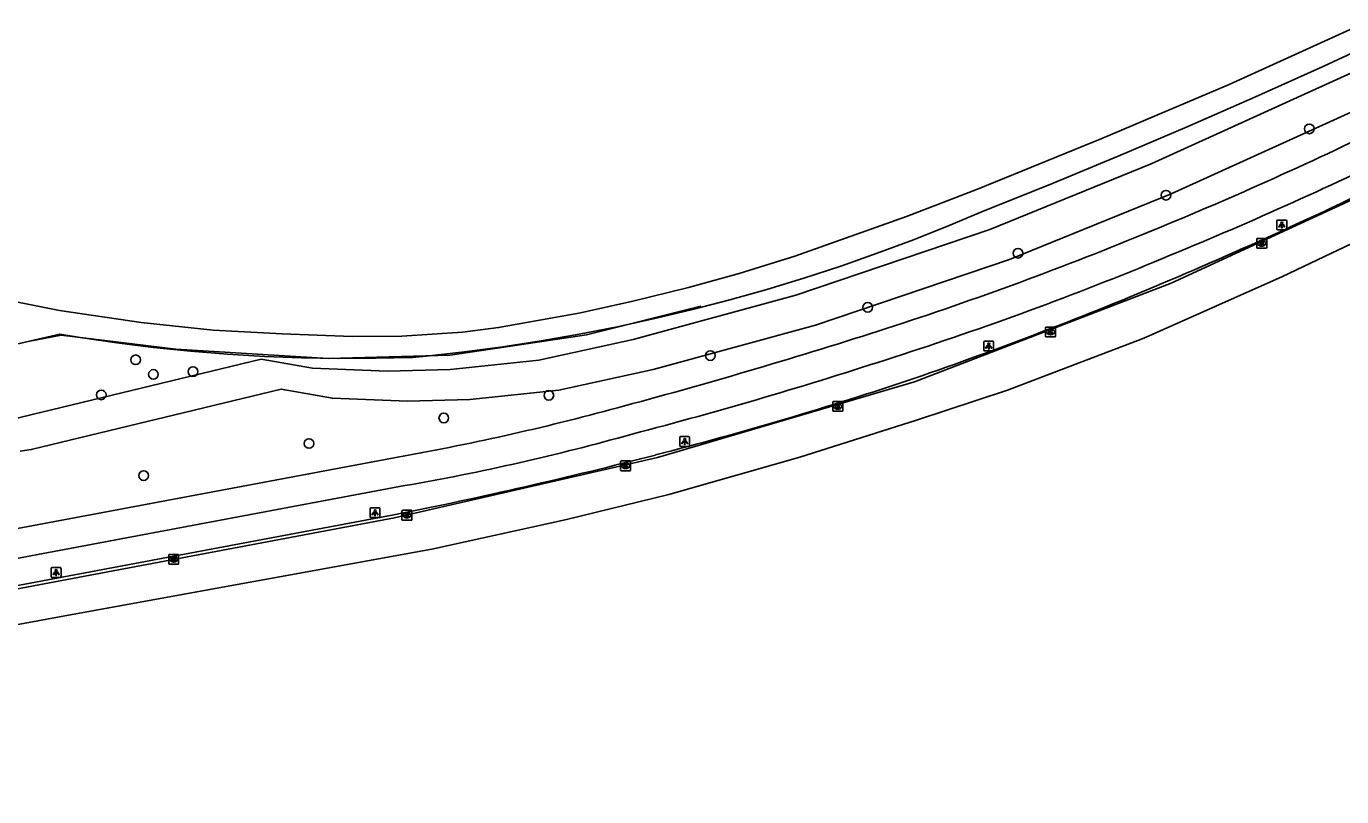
# Model space of a CAD drawing. Extents: x 156141 to 158132, y 385651 to 388399.
# Drawn here: x 157776 to 157909.2, y 386412.4 to 386490.4 of the extents above; entities that cross this region are included whole.
import ezdxf

# ---------------------------------------------------------------- set-up
doc = ezdxf.new("R2010")
doc.units = 0
for name, color, linetype in [('IMGEO_Boom', 7, 'Continuous'), ('IMGEO_Fietspad_gesloten', 7, 'Continuous'), ('IMGEO_Groenvoorziening', 7, 'Continuous'), ('IMGEO_Hek', 7, 'Continuous'), ('IMGEO_Kolk', 7, 'Continuous'), ('IMGEO_Lichtpunt', 7, 'Continuous'), ('IMGEO_Rijbaan_regionaal_gesloten', 7, 'Continuous'), ('IMGEO_Spoor', 7, 'Continuous'), ('IMGEO_Verkeerseiland_open', 7, 'Continuous')]:
    doc.layers.add(name, color=color, linetype=linetype)

msp = doc.modelspace()

# ---------------------------------------------------------------- linework, layer by layer
at = {"layer": 'IMGEO_Boom'}
for centre in [(157905.91, 386480.05), (157891.39, 386473.33), (157876.39, 386467.45), (157861.18, 386461.97), (157845.24, 386457.08), (157787.03, 386456.65), (157788.83, 386455.17), (157792.83, 386455.45), (157783.54, 386453.1), (157828.88, 386453.05), (157818.24, 386450.76), (157804.59, 386448.17), (157787.84, 386444.92)]:
    msp.add_circle(centre, 0.489, dxfattribs=at)
at = {"layer": 'IMGEO_Fietspad_gesloten'}
for points in [[(157813.76, 386446.82), (157746.6, 386434.23), (157685.54, 386422.6), (157681.31, 386421.73), (157676.8, 386420.73)], [(157677.29, 386417.7), (157686.09, 386419.66), (157747.11, 386431.27), (157814.29, 386443.91)]]:
    msp.add_lwpolyline(points, dxfattribs=at)
for centre, radius, start, end in [((157740.4, 386834.77), 394.49, 292.2727, 296.2073), ((157733.1, 386852.27), 416.46, 292.2867, 296.0079), ((157750.72, 386806.26), 364.2, 287.9633, 292.4708), ((157758.37, 386786.1), 345.66, 287.7665, 292.5707), ((157693.24, 386986.17), 553.07, 285.0174, 287.8792), ((157723, 386886.8), 452.36, 284.6369, 288.1415), ((157769.43, 386695.24), 252.34, 280.1187, 285.4262), ((157773.85, 386675.84), 235.44, 279.8898, 285.635)]:
    msp.add_arc(centre, radius, start, end, dxfattribs=at)
at = {"layer": 'IMGEO_Groenvoorziening'}
for points in [[(157742.11, 386450.66), (157779.34, 386459.26), (157781.4, 386458.92), (157785.11, 386458.38), (157788.84, 386457.91), (157792.57, 386457.53), (157796.32, 386457.22), (157800.07, 386456.99), (157803.82, 386456.85), (157807.57, 386456.78), (157811.33, 386456.8), (157815.08, 386456.89), (157816.45, 386457.03), (157820.34, 386457.46), (157824.22, 386457.98), (157828.09, 386458.57), (157831.94, 386459.25), (157835.79, 386460), (157839.61, 386460.83), (157843.42, 386461.74), (157847.21, 386462.73), (157850.97, 386463.79), (157854.72, 386464.93), (157858.44, 386466.15), (157862.13, 386467.44), (157865.8, 386468.81), (157869.44, 386470.25), (157873.05, 386471.77), (157879.55, 386474.38), (157886.55, 386477.27), (157893.52, 386480.24), (157900.45, 386483.28), (157907.36, 386486.39), (157912.18, 386488.63)], [(157912.4, 386486.75), (157889.89, 386476.51), (157873.53, 386469.87), (157853.88, 386463.2), (157837.42, 386458.72), (157827.86, 386456.6), (157818.87, 386455.66), (157812.55, 386455.49), (157804.94, 386455.8), (157799.75, 386456.7), (157774.45, 386450.61)], [(157775.34, 386447.41), (157776.46, 386447.56), (157801.77, 386453.66), (157806.96, 386452.76), (157814.56, 386452.45), (157820.88, 386452.62), (157829.88, 386453.56), (157839.43, 386455.68), (157855.89, 386460.16), (157875.55, 386466.83), (157891.9, 386473.46), (157913.12, 386483.09)]]:
    msp.add_lwpolyline(points, dxfattribs=at)
at = {"layer": 'IMGEO_Hek'}
for points in [[(157912.18, 386488.63), (157907.36, 386486.39), (157900.45, 386483.28), (157893.52, 386480.24), (157886.55, 386477.27), (157879.55, 386474.38), (157873.05, 386471.77)], [(157873.05, 386471.77), (157869.44, 386470.25), (157865.8, 386468.81), (157862.13, 386467.44), (157858.44, 386466.15), (157854.72, 386464.93), (157850.97, 386463.79), (157847.21, 386462.73), (157843.42, 386461.74), (157839.61, 386460.83), (157835.79, 386460), (157831.94, 386459.25), (157828.09, 386458.57), (157824.22, 386457.98), (157820.34, 386457.46), (157816.45, 386457.03), (157815.08, 386456.89)], [(157776.13, 386458.49), (157779.49, 386459.15), (157791.09, 386457.73), (157806.53, 386456.79), (157818.87, 386457.11), (157832.69, 386459.18), (157844.28, 386462.08)], [(157779.34, 386459.26), (157742.11, 386450.66), (157742.09, 386450.7), (157705.33, 386444.41)], [(157815.08, 386456.89), (157811.33, 386456.8), (157807.57, 386456.78), (157803.82, 386456.85), (157800.07, 386456.99), (157796.32, 386457.22), (157792.57, 386457.53), (157788.84, 386457.91), (157785.11, 386458.38), (157781.4, 386458.92), (157779.34, 386459.26)]]:
    msp.add_lwpolyline(points, dxfattribs=at)
at = {"layer": 'IMGEO_Kolk'}
for p, q in [((157900.59, 386468.03), (157900.59, 386468.88)), ((157900.66, 386468.95), (157901.51, 386468.95)), ((157901.1, 386468.17), (157901.07, 386468.17)), ((157901.08, 386468.73), (157901.1, 386468.73)), ((157901.59, 386468.88), (157901.59, 386468.03)), ((157901.51, 386467.95), (157900.66, 386467.95)), ((157879.19, 386459.04), (157879.19, 386459.89)), ((157879.26, 386459.97), (157880.12, 386459.97)), ((157880.12, 386458.97), (157879.26, 386458.97)), ((157879.7, 386459.19), (157879.67, 386459.19)), ((157879.68, 386459.75), (157879.7, 386459.75)), ((157880.19, 386459.89), (157880.19, 386459.04)), ((157857.64, 386451.51), (157857.64, 386452.36)), ((157857.72, 386452.44), (157858.57, 386452.44)), ((157858.13, 386452.21), (157858.16, 386452.21)), ((157858.64, 386452.36), (157858.64, 386451.51)), ((157858.57, 386451.43), (157857.72, 386451.43)), ((157858.15, 386451.66), (157858.13, 386451.66)), ((157836.15, 386445.48), (157836.15, 386446.34)), ((157836.23, 386446.41), (157837.08, 386446.41)), ((157837.08, 386445.41), (157836.23, 386445.41)), ((157836.64, 386446.19), (157836.66, 386446.19)), ((157836.66, 386445.63), (157836.64, 386445.63)), ((157837.15, 386446.34), (157837.15, 386445.48)), ((157814.08, 386441.4), (157814.93, 386441.4)), ((157814, 386440.47), (157814, 386441.32)), ((157814.93, 386440.4), (157814.08, 386440.4)), ((157814.49, 386441.18), (157814.51, 386441.18)), ((157814.51, 386440.62), (157814.49, 386440.62)), ((157815, 386441.32), (157815, 386440.47)), ((157790.38, 386436.01), (157790.38, 386436.86)), ((157790.45, 386436.94), (157791.31, 386436.94)), ((157790.87, 386436.72), (157790.89, 386436.72)), ((157790.89, 386436.16), (157790.87, 386436.16)), ((157791.38, 386436.86), (157791.38, 386436.01)), ((157791.31, 386435.94), (157790.45, 386435.94))]:
    msp.add_line(p, q, dxfattribs=at)
for points in [[(157900.59, 386468.03), (157900.59, 386468.88)], [(157900.66, 386468.95), (157901.51, 386468.95)], [(157900.91, 386468.65), (157901.03, 386468.65), (157901.03, 386468.5), (157901.16, 386468.65), (157901.33, 386468.65), (157901.18, 386468.5), (157901.33, 386468.25), (157901.18, 386468.25), (157901.1, 386468.42), (157901.03, 386468.35), (157901.03, 386468.25), (157900.91, 386468.25), (157900.91, 386468.65)], [(157901.59, 386468.88), (157901.59, 386468.03)], [(157901.51, 386467.95), (157900.66, 386467.95)], [(157879.19, 386459.04), (157879.19, 386459.89)], [(157879.26, 386459.97), (157880.12, 386459.97)], [(157880.12, 386458.97), (157879.26, 386458.97)], [(157879.51, 386459.67), (157879.63, 386459.67), (157879.63, 386459.52), (157879.76, 386459.67), (157879.93, 386459.67), (157879.78, 386459.52), (157879.93, 386459.27), (157879.78, 386459.27), (157879.7, 386459.43), (157879.63, 386459.37), (157879.63, 386459.27), (157879.51, 386459.27), (157879.51, 386459.67)], [(157880.19, 386459.89), (157880.19, 386459.04)], [(157857.64, 386451.51), (157857.64, 386452.36)], [(157857.72, 386452.44), (157858.57, 386452.44)], [(157857.96, 386452.13), (157858.09, 386452.13), (157858.09, 386451.98), (157858.22, 386452.13), (157858.38, 386452.13), (157858.24, 386451.98), (157858.39, 386451.73), (157858.24, 386451.73), (157858.15, 386451.9), (157858.09, 386451.83), (157858.09, 386451.73), (157857.96, 386451.73), (157857.96, 386452.13)], [(157858.64, 386452.36), (157858.64, 386451.51)], [(157858.57, 386451.43), (157857.72, 386451.43)], [(157836.15, 386445.48), (157836.15, 386446.34)], [(157836.23, 386446.41), (157837.08, 386446.41)], [(157837.08, 386445.41), (157836.23, 386445.41)], [(157836.47, 386446.11), (157836.6, 386446.11), (157836.6, 386445.96), (157836.72, 386446.11), (157836.89, 386446.11), (157836.74, 386445.96), (157836.9, 386445.71), (157836.74, 386445.71), (157836.66, 386445.87), (157836.6, 386445.81), (157836.6, 386445.71), (157836.47, 386445.71), (157836.47, 386446.11)], [(157837.15, 386446.34), (157837.15, 386445.48)], [(157814.08, 386441.4), (157814.93, 386441.4)], [(157814, 386440.47), (157814, 386441.32)], [(157814.93, 386440.4), (157814.08, 386440.4)], [(157814.32, 386441.1), (157814.45, 386441.1), (157814.45, 386440.95), (157814.57, 386441.1), (157814.74, 386441.1), (157814.59, 386440.95), (157814.75, 386440.7), (157814.59, 386440.7), (157814.51, 386440.86), (157814.45, 386440.8), (157814.45, 386440.7), (157814.32, 386440.7), (157814.32, 386441.1)], [(157815, 386441.32), (157815, 386440.47)], [(157790.38, 386436.01), (157790.38, 386436.86)], [(157790.45, 386436.94), (157791.31, 386436.94)], [(157790.7, 386436.64), (157790.82, 386436.64), (157790.82, 386436.49), (157790.95, 386436.64), (157791.12, 386436.64), (157790.97, 386436.49), (157791.12, 386436.24), (157790.97, 386436.24), (157790.89, 386436.4), (157790.82, 386436.33), (157790.82, 386436.24), (157790.7, 386436.24), (157790.7, 386436.64)], [(157791.38, 386436.86), (157791.38, 386436.01)], [(157791.31, 386435.94), (157790.45, 386435.94)]]:
    msp.add_lwpolyline(points, dxfattribs=at)
for centre, start, end in [((157900.66, 386468.88), 91.552, 178.448), ((157900.66, 386468.88), 91.552, 178.448), ((157900.66, 386468.03), 181.552, 268.448), ((157900.66, 386468.03), 181.552, 268.448), ((157901.51, 386468.88), 1.552, 88.448), ((157901.51, 386468.88), 1.552, 88.448), ((157901.51, 386468.03), 271.552, 358.448), ((157901.51, 386468.03), 271.552, 358.448), ((157879.27, 386459.89), 91.552, 178.448), ((157879.27, 386459.89), 91.552, 178.448), ((157879.27, 386459.04), 181.552, 268.448), ((157879.27, 386459.04), 181.552, 268.448), ((157880.11, 386459.89), 1.552, 88.448), ((157880.11, 386459.89), 1.552, 88.448), ((157880.11, 386459.04), 271.552, 358.448), ((157880.11, 386459.04), 271.552, 358.448), ((157857.72, 386452.36), 91.552, 178.448), ((157857.72, 386452.36), 91.552, 178.448), ((157858.57, 386452.36), 1.552, 88.448), ((157858.57, 386452.36), 1.552, 88.448), ((157857.72, 386451.51), 181.552, 268.448), ((157857.72, 386451.51), 181.552, 268.448), ((157858.57, 386451.51), 271.552, 358.448), ((157858.57, 386451.51), 271.552, 358.448), ((157836.23, 386446.33), 91.552, 178.448), ((157836.23, 386446.33), 91.552, 178.448), ((157836.23, 386445.49), 181.552, 268.448), ((157836.23, 386445.49), 181.552, 268.448), ((157837.08, 386446.33), 1.552, 88.448), ((157837.08, 386446.33), 1.552, 88.448), ((157837.08, 386445.49), 271.552, 358.448), ((157837.08, 386445.49), 271.552, 358.448), ((157814.08, 386441.32), 91.552, 178.448), ((157814.08, 386441.32), 91.552, 178.448), ((157814.93, 386441.32), 1.552, 88.448), ((157814.93, 386441.32), 1.552, 88.448), ((157814.08, 386440.47), 181.552, 268.448), ((157814.08, 386440.47), 181.552, 268.448), ((157814.93, 386440.47), 271.552, 358.448), ((157814.93, 386440.47), 271.552, 358.448), ((157790.46, 386436.86), 91.552, 178.448), ((157790.46, 386436.86), 91.552, 178.448), ((157791.3, 386436.86), 1.552, 88.448), ((157791.3, 386436.86), 1.552, 88.448), ((157790.46, 386436.01), 181.552, 268.448), ((157790.46, 386436.01), 181.552, 268.448), ((157791.3, 386436.01), 271.552, 358.448), ((157791.3, 386436.01), 271.552, 358.448)]:
    msp.add_arc(centre, 0.0765, start, end, dxfattribs=at)
for centre, major_axis, ratio, start_param, end_param in [((157901.07, 386468.45), (-0.387, 0.002), 0.722429, 4.712389, 7.853982), ((157901.1, 386468.45), (-0.39, 0.002), 0.717154, 1.570796, 4.712389), ((157879.68, 386459.47), (-0.387, 0.002), 0.722429, 4.712389, 7.853982), ((157879.7, 386459.47), (-0.39, 0.002), 0.717154, 1.570796, 4.712389), ((157858.13, 386451.93), (-0.387, 0.002), 0.722429, 4.712389, 7.853982), ((157858.15, 386451.93), (-0.39, 0.002), 0.717154, 1.570796, 4.712389), ((157836.64, 386445.91), (-0.387, 0.002), 0.722429, 4.712389, 7.853982), ((157836.66, 386445.91), (-0.39, 0.002), 0.717154, 1.570796, 4.712389), ((157814.49, 386440.9), (-0.387, 0.002), 0.722429, 4.712389, 7.853982), ((157814.51, 386440.9), (-0.39, 0.002), 0.717154, 1.570796, 4.712389), ((157790.87, 386436.44), (-0.387, 0.002), 0.722429, 4.712389, 7.853982), ((157790.89, 386436.44), (-0.39, 0.002), 0.717154, 1.570796, 4.712389)]:
    msp.add_ellipse(centre, major_axis=major_axis, ratio=ratio, start_param=start_param, end_param=end_param, dxfattribs=at)
at = {"layer": 'IMGEO_Lichtpunt'}
for p, q in [((157902.61, 386470.72), (157902.61, 386469.91)), ((157902.61, 386470.72), (157902.61, 386469.91)), ((157903.52, 386470.81), (157902.71, 386470.81)), ((157903.52, 386470.81), (157902.71, 386470.81)), ((157903.61, 386469.91), (157903.61, 386470.72)), ((157903.61, 386469.91), (157903.61, 386470.72)), ((157902.71, 386469.81), (157903.52, 386469.81)), ((157902.71, 386469.81), (157903.52, 386469.81)), ((157872.93, 386458.45), (157872.93, 386457.64)), ((157872.93, 386458.45), (157872.93, 386457.64)), ((157873.83, 386458.55), (157873.03, 386458.55)), ((157873.83, 386458.55), (157873.03, 386458.55)), ((157873.03, 386457.55), (157873.83, 386457.55)), ((157873.03, 386457.55), (157873.83, 386457.55)), ((157873.93, 386457.64), (157873.93, 386458.45)), ((157873.93, 386457.64), (157873.93, 386458.45)), ((157842.14, 386448.77), (157842.14, 386447.96)), ((157842.14, 386448.77), (157842.14, 386447.96)), ((157843.04, 386448.87), (157842.23, 386448.87)), ((157843.04, 386448.87), (157842.23, 386448.87)), ((157843.14, 386447.96), (157843.14, 386448.77)), ((157843.14, 386447.96), (157843.14, 386448.77)), ((157842.23, 386447.87), (157843.04, 386447.87)), ((157842.23, 386447.87), (157843.04, 386447.87)), ((157810.78, 386441.56), (157810.78, 386440.75)), ((157810.78, 386441.56), (157810.78, 386440.75)), ((157811.68, 386441.66), (157810.87, 386441.66)), ((157811.68, 386441.66), (157810.87, 386441.66)), ((157811.77, 386440.75), (157811.77, 386441.56)), ((157811.77, 386440.75), (157811.77, 386441.56)), ((157810.87, 386440.66), (157811.68, 386440.66)), ((157810.87, 386440.66), (157811.68, 386440.66)), ((157778.47, 386435.5), (157778.47, 386434.69)), ((157778.47, 386435.5), (157778.47, 386434.69)), ((157779.37, 386435.6), (157778.57, 386435.6)), ((157779.37, 386435.6), (157778.57, 386435.6)), ((157779.47, 386434.69), (157779.47, 386435.5)), ((157779.47, 386434.69), (157779.47, 386435.5)), ((157778.57, 386434.6), (157779.37, 386434.6)), ((157778.57, 386434.6), (157779.37, 386434.6))]:
    msp.add_line(p, q, dxfattribs=at)
for points in [[(157902.99, 386470.38), (157903.03, 386470.35), (157902.84, 386470.09), (157902.8, 386470.12), (157902.99, 386470.38)], [(157903.09, 386470.33), (157903.14, 386470.33), (157903.14, 386470.01), (157903.09, 386470.01), (157903.09, 386470.33)], [(157903.2, 386470.35), (157903.24, 386470.38), (157903.42, 386470.12), (157903.39, 386470.09), (157903.2, 386470.35)], [(157873.31, 386458.11), (157873.35, 386458.09), (157873.16, 386457.82), (157873.12, 386457.85), (157873.31, 386458.11)], [(157873.41, 386458.07), (157873.46, 386458.07), (157873.46, 386457.74), (157873.41, 386457.74), (157873.41, 386458.07)], [(157873.52, 386458.09), (157873.56, 386458.11), (157873.74, 386457.85), (157873.71, 386457.82), (157873.52, 386458.09)], [(157842.51, 386448.43), (157842.55, 386448.41), (157842.36, 386448.14), (157842.33, 386448.17), (157842.51, 386448.43)], [(157842.61, 386448.39), (157842.66, 386448.39), (157842.66, 386448.06), (157842.61, 386448.06), (157842.61, 386448.39)], [(157842.72, 386448.41), (157842.76, 386448.43), (157842.95, 386448.17), (157842.91, 386448.14), (157842.72, 386448.41)], [(157811.15, 386441.22), (157811.19, 386441.2), (157811, 386440.93), (157810.96, 386440.96), (157811.15, 386441.22)], [(157811.25, 386441.18), (157811.3, 386441.18), (157811.3, 386440.85), (157811.25, 386440.85), (157811.25, 386441.18)], [(157811.36, 386441.2), (157811.4, 386441.22), (157811.59, 386440.96), (157811.55, 386440.93), (157811.36, 386441.2)], [(157778.85, 386435.16), (157778.88, 386435.14), (157778.7, 386434.87), (157778.66, 386434.9), (157778.85, 386435.16)], [(157778.95, 386435.12), (157778.99, 386435.12), (157778.99, 386434.79), (157778.95, 386434.79), (157778.95, 386435.12)], [(157779.06, 386435.14), (157779.1, 386435.16), (157779.28, 386434.9), (157779.24, 386434.87), (157779.06, 386435.14)]]:
    msp.add_lwpolyline(points, dxfattribs=at)
for centre in [(157903.11, 386470.51), (157873.43, 386458.25), (157842.64, 386448.57), (157811.28, 386441.36), (157778.97, 386435.3)]:
    msp.add_circle(centre, 0.0994, dxfattribs=at)
for centre, start, end in [((157902.71, 386470.72), 90, 180), ((157902.71, 386470.72), 90, 180), ((157903.52, 386470.72), 0, 90), ((157903.52, 386470.72), 0, 90), ((157902.71, 386469.91), 180, 270), ((157902.71, 386469.91), 180, 270), ((157903.52, 386469.91), 270, 0), ((157903.52, 386469.91), 270, 360), ((157873.03, 386458.45), 90, 180), ((157873.03, 386458.45), 90, 180), ((157873.03, 386457.64), 180, 270), ((157873.03, 386457.64), 180, 270), ((157873.83, 386458.45), 0, 90), ((157873.83, 386458.45), 0, 90), ((157873.83, 386457.64), 270, 0), ((157873.83, 386457.64), 270, 360), ((157842.23, 386448.77), 90, 180), ((157842.23, 386448.77), 90, 180), ((157843.04, 386448.77), 0, 90), ((157843.04, 386448.77), 0, 90), ((157842.23, 386447.96), 180, 270), ((157842.23, 386447.96), 180, 270), ((157843.04, 386447.96), 270, 0), ((157843.04, 386447.96), 270, 360), ((157810.87, 386441.56), 90, 180), ((157810.87, 386441.56), 90, 180), ((157811.68, 386441.56), 0, 90), ((157811.68, 386441.56), 0, 90), ((157810.87, 386440.75), 180, 270), ((157810.87, 386440.75), 180, 270), ((157811.68, 386440.75), 270, 0), ((157811.68, 386440.75), 270, 360), ((157778.57, 386435.5), 90, 180), ((157778.57, 386435.5), 90, 180), ((157779.37, 386435.5), 0, 90), ((157779.37, 386435.5), 0, 90), ((157778.57, 386434.69), 180, 270), ((157778.57, 386434.69), 180, 270), ((157779.37, 386434.69), 270, 0), ((157779.37, 386434.69), 270, 360)]:
    msp.add_arc(centre, 0.0946, start, end, dxfattribs=at)
at = {"layer": 'IMGEO_Rijbaan_regionaal_gesloten'}
for points in [[(157694.01, 386418.27), (157747.45, 386428.26), (157813.23, 386440.64), (157839.89, 386446.74), (157865.93, 386454.43), (157891.9, 386464.42), (157918.1, 386476.5)], [(157914.39, 386470.43), (157903.17, 386465.1), (157889.67, 386459.09), (157888.96, 386458.78), (157875.33, 386453.59), (157866.1, 386450.54), (157854.31, 386446.77), (157841.03, 386443.01), (157830.52, 386440.45), (157817.02, 386437.47), (157780.59, 386430.86), (157717.39, 386419.2), (157693.24, 386414.59), (157682.38, 386412.38)]]:
    msp.add_lwpolyline(points, dxfattribs=at)
at = {"layer": 'IMGEO_Spoor'}
msp.add_lwpolyline([(157910.78, 386490.44), (157897.77, 386484.55), (157884.9, 386479.08), (157872.28, 386473.93), (157865.09, 386471.17), (157853.79, 386467.14), (157848.15, 386465.39), (157843.02, 386463.98), (157837.26, 386462.56), (157831.93, 386461.38), (157823.79, 386459.92), (157820.12, 386459.44), (157814, 386459.06), (157808.96, 386459.02), (157801.86, 386459.27), (157794.87, 386459.67), (157787.6, 386460.44), (157779.32, 386461.65), (157771.85, 386463.12)], dxfattribs=at)
at = {"layer": 'IMGEO_Verkeerseiland_open'}
msp.add_lwpolyline([(157813.17, 386440.93), (157747.36, 386428.58), (157693.94, 386418.58), (157694.01, 386418.27)], dxfattribs=at)
for centre, radius, start, end in [((157705.11, 386903.31), 476.67, 293.0543, 296.5193), ((157736.37, 386830.8), 397.71, 288.9971, 293.0015), ((157743.57, 386819.84), 385.02, 284.455, 288.5145), ((157715.18, 386929.5), 498.3, 281.3411, 284.4687)]:
    msp.add_arc(centre, radius, start, end, dxfattribs=at)

doc.saveas('drawing.dxf')
